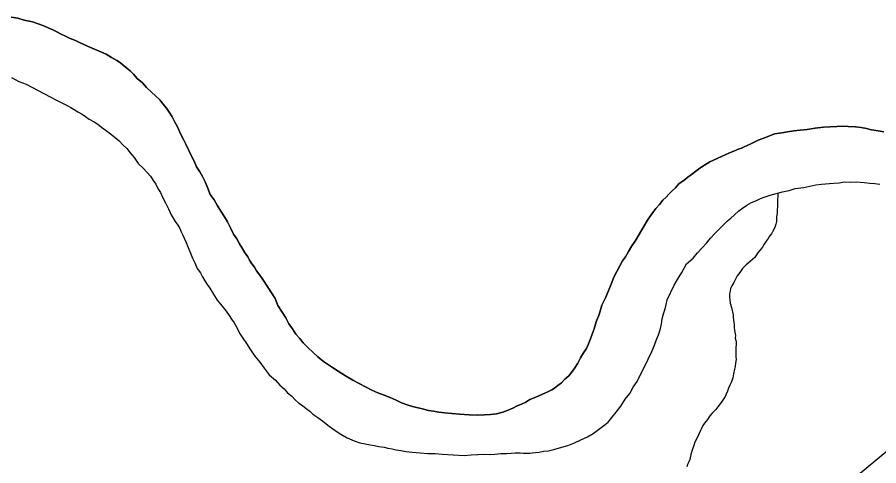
# Model space of a CAD drawing. Extents: x 2.1 to 73.9, y 4 to 26.
# Drawn here: x 47.4745 to 47.8302, y 22.6911 to 22.8762 of the extents above; entities that cross this region are included whole.
import ezdxf

# ---------------------------------------------------------------- set-up
doc = ezdxf.new("R2010")
doc.units = 0
for name, color, linetype in [('GM_X_Major_River', 7, 'Continuous'), ('GM_X_Minor_River', 7, 'Continuous'), ('GM_X_US_Route', 7, 'Continuous')]:
    doc.layers.add(name, color=color, linetype=linetype)

msp = doc.modelspace()

# ---------------------------------------------------------------- linework, layer by layer
at = {"layer": 'GM_X_Major_River'}
for points in [[(47.59109, 22.74368), (47.58961, 22.74543), (47.58814, 22.74755), (47.58668, 22.74968), (47.58541, 22.75218), (47.58395, 22.7545), (47.58212, 22.7572), (47.58105, 22.76008), (47.57977, 22.76201), (47.57593, 22.768), (47.57464, 22.76974), (47.57336, 22.77148), (47.57245, 22.77302), (47.57134, 22.77438), (47.57043, 22.77592), (47.56971, 22.77727), (47.56842, 22.7792), (47.56733, 22.78094), (47.56623, 22.78267), (47.56515, 22.78479), (47.56386, 22.78672), (47.5626, 22.78922), (47.56133, 22.79173), (47.56005, 22.79385), (47.55859, 22.79616), (47.55714, 22.79867), (47.55586, 22.80079), (47.55421, 22.80311), (47.55314, 22.80599), (47.55206, 22.80829), (47.55097, 22.81041), (47.54988, 22.81234), (47.5486, 22.81446), (47.54752, 22.81676), (47.54644, 22.81888), (47.54535, 22.82119), (47.54427, 22.82349), (47.54319, 22.8258), (47.54192, 22.82811), (47.54066, 22.83099), (47.53957, 22.83292), (47.53848, 22.83504), (47.5372, 22.83697), (47.53611, 22.8387), (47.53463, 22.84045), (47.53335, 22.84219), (47.53168, 22.84375), (47.53001, 22.84532), (47.52796, 22.84727), (47.5263, 22.84921), (47.52407, 22.85098), (47.52259, 22.85272), (47.52111, 22.85409), (47.51981, 22.85526), (47.51832, 22.85644), (47.5172, 22.85742), (47.51571, 22.8584), (47.51346, 22.8596), (47.51121, 22.86099), (47.50351, 22.86422), (47.50051, 22.86563), (47.49863, 22.86662), (47.49637, 22.86744), (47.4945, 22.86844), (47.49262, 22.86925), (47.49093, 22.87024), (47.48924, 22.87104), (47.48737, 22.87185), (47.48549, 22.87266), (47.48323, 22.87347), (47.48078, 22.8743), (47.47738, 22.87495), (47.47474, 22.87578), (47.47209, 22.87623)], [(47.47209, 22.87623), (47.47474, 22.87578), (47.47738, 22.87495), (47.48078, 22.8743), (47.48323, 22.87347), (47.48549, 22.87266), (47.48737, 22.87185), (47.48924, 22.87104), (47.49093, 22.87024), (47.49262, 22.86925), (47.4945, 22.86844), (47.49637, 22.86744), (47.49863, 22.86662), (47.50051, 22.86563), (47.50351, 22.86422), (47.51121, 22.86099), (47.51346, 22.8596), (47.51571, 22.8584), (47.5172, 22.85742), (47.51832, 22.85644), (47.51981, 22.85526), (47.52111, 22.85409), (47.52259, 22.85272), (47.52407, 22.85098), (47.5263, 22.84921), (47.52796, 22.84727), (47.53001, 22.84532), (47.53168, 22.84375), (47.53335, 22.84219), (47.53463, 22.84045), (47.53611, 22.8387), (47.5372, 22.83697), (47.53848, 22.83504), (47.53957, 22.83292), (47.54066, 22.83099), (47.54192, 22.82811), (47.54319, 22.8258), (47.54427, 22.82349), (47.54535, 22.82119), (47.54644, 22.81888), (47.54752, 22.81676), (47.5486, 22.81446), (47.54988, 22.81234), (47.55097, 22.81041), (47.55206, 22.80829), (47.55314, 22.80599), (47.55421, 22.80311), (47.55586, 22.80079), (47.55714, 22.79867), (47.55859, 22.79616), (47.56005, 22.79385), (47.56133, 22.79173), (47.5626, 22.78922), (47.56386, 22.78672), (47.56515, 22.78479), (47.56623, 22.78267), (47.56733, 22.78094), (47.56842, 22.7792), (47.56971, 22.77727), (47.57043, 22.77592), (47.57134, 22.77438), (47.57245, 22.77302), (47.57336, 22.77148), (47.57464, 22.76974), (47.57593, 22.768), (47.57977, 22.76201), (47.58105, 22.76008), (47.58212, 22.7572), (47.58395, 22.7545), (47.58541, 22.75218), (47.58668, 22.74968), (47.58814, 22.74755), (47.58961, 22.74543), (47.59109, 22.74368)], [(47.47223, 22.85134), (47.47523, 22.84975), (47.47823, 22.84853), (47.48817, 22.84334), (47.4908, 22.84195), (47.49323, 22.84074), (47.49511, 22.83975), (47.49661, 22.83895), (47.49811, 22.83815), (47.4996, 22.83716), (47.50129, 22.83617), (47.50278, 22.83518), (47.50428, 22.8342), (47.50633, 22.833), (47.50783, 22.83202), (47.50932, 22.83084), (47.51119, 22.82946), (47.51305, 22.82809), (47.51491, 22.82652), (47.51658, 22.82515), (47.51807, 22.82359), (47.51974, 22.82203), (47.52121, 22.82028), (47.52287, 22.81834), (47.52452, 22.81583), (47.52656, 22.81388), (47.52822, 22.81213), (47.52951, 22.81058), (47.53061, 22.80884), (47.53171, 22.80729), (47.53262, 22.80556), (47.53371, 22.80382), (47.53461, 22.80171), (47.5357, 22.79959), (47.53696, 22.79709), (47.53804, 22.7946), (47.53968, 22.7919), (47.54078, 22.79035), (47.5417, 22.789), (47.54224, 22.78765), (47.54278, 22.7865), (47.5435, 22.78496), (47.54421, 22.78323), (47.54511, 22.78112), (47.546, 22.77882), (47.5469, 22.77671), (47.5478, 22.77479), (47.54888, 22.77248), (47.55017, 22.77074), (47.55108, 22.76901), (47.55199, 22.76746), (47.5529, 22.76592), (47.554, 22.76437), (47.5571, 22.75936), (47.55839, 22.75781), (47.55968, 22.75625), (47.56079, 22.7549), (47.56207, 22.75315), (47.56299, 22.75161), (47.56409, 22.75006), (47.56518, 22.74814), (47.56626, 22.74583), (47.56773, 22.74371), (47.56919, 22.74158), (47.57083, 22.73888), (47.57267, 22.73636), (47.5747, 22.73384), (47.57653, 22.73133), (47.57855, 22.72862), (47.58116, 22.72646), (47.58301, 22.72433), (47.58467, 22.72276), (47.58616, 22.72121), (47.58783, 22.71983), (47.58931, 22.71828), (47.5908, 22.71691), (47.59229, 22.71592), (47.59378, 22.71475), (47.59527, 22.71357), (47.59657, 22.7124), (47.59863, 22.71102), (47.60049, 22.70964), (47.60273, 22.70787), (47.60533, 22.70591), (47.60814, 22.70413), (47.61076, 22.70254), (47.61358, 22.70133), (47.61603, 22.70051), (47.6181, 22.70007), (47.62018, 22.69964)], [(47.47223, 22.85134), (47.47523, 22.84975), (47.47823, 22.84853), (47.48817, 22.84334), (47.4908, 22.84195), (47.49323, 22.84074), (47.49511, 22.83975), (47.49661, 22.83895), (47.49811, 22.83815), (47.4996, 22.83716), (47.50129, 22.83617), (47.50278, 22.83518), (47.50428, 22.8342), (47.50633, 22.833), (47.50783, 22.83202), (47.50932, 22.83084), (47.51119, 22.82946), (47.51305, 22.82809), (47.51491, 22.82652), (47.51658, 22.82515), (47.51807, 22.82359), (47.51974, 22.82203), (47.52121, 22.82028), (47.52287, 22.81834), (47.52452, 22.81583), (47.52656, 22.81388), (47.52822, 22.81213), (47.52951, 22.81058), (47.53061, 22.80884), (47.53171, 22.80729), (47.53262, 22.80556), (47.53371, 22.80382), (47.53461, 22.80171), (47.5357, 22.79959), (47.53696, 22.79709), (47.53804, 22.7946), (47.53968, 22.7919), (47.54078, 22.79035), (47.5417, 22.789), (47.54224, 22.78765), (47.54278, 22.7865), (47.5435, 22.78496), (47.54421, 22.78323), (47.54511, 22.78112), (47.546, 22.77882), (47.5469, 22.77671), (47.5478, 22.77479), (47.54888, 22.77248), (47.55017, 22.77074), (47.55108, 22.76901), (47.55199, 22.76746), (47.5529, 22.76592), (47.554, 22.76437), (47.5571, 22.75936), (47.55839, 22.75781), (47.55968, 22.75625), (47.56079, 22.7549), (47.56207, 22.75315), (47.56299, 22.75161), (47.56409, 22.75006), (47.56518, 22.74814), (47.56626, 22.74583), (47.56773, 22.74371), (47.56919, 22.74158), (47.57083, 22.73888), (47.57267, 22.73636), (47.5747, 22.73384), (47.57653, 22.73133), (47.57855, 22.72862), (47.58116, 22.72646), (47.58301, 22.72433), (47.58467, 22.72276), (47.58616, 22.72121), (47.58783, 22.71983), (47.58931, 22.71828), (47.5908, 22.71691), (47.59229, 22.71592), (47.59378, 22.71475), (47.59527, 22.71357), (47.59657, 22.7124), (47.59863, 22.71102), (47.60049, 22.70964), (47.60273, 22.70787), (47.60533, 22.70591), (47.60814, 22.70413), (47.61076, 22.70254), (47.61358, 22.70133), (47.61603, 22.70051), (47.6181, 22.70007), (47.62018, 22.69964)], [(47.83234, 22.82891), (47.82988, 22.82935), (47.82724, 22.82979), (47.82516, 22.83023), (47.82289, 22.83066), (47.82062, 22.83091), (47.81758, 22.83118), (47.81531, 22.83124), (47.81283, 22.83111), (47.81017, 22.83099), (47.80732, 22.83087), (47.80389, 22.83039), (47.80065, 22.8299), (47.79779, 22.82959), (47.79512, 22.82928), (47.79246, 22.82897), (47.79017, 22.82846), (47.78712, 22.82815), (47.78481, 22.82707), (47.78232, 22.82619), (47.78041, 22.82547), (47.77848, 22.82457), (47.77714, 22.82385)], [(47.77714, 22.82385), (47.77848, 22.82457), (47.78041, 22.82547), (47.78232, 22.82619), (47.78481, 22.82707), (47.78712, 22.82815), (47.79017, 22.82846), (47.79246, 22.82897), (47.79512, 22.82928), (47.79779, 22.82959), (47.80065, 22.8299), (47.80389, 22.83039), (47.80732, 22.83087), (47.81017, 22.83099), (47.81283, 22.83111), (47.81531, 22.83124), (47.81758, 22.83118), (47.82062, 22.83091), (47.82289, 22.83066), (47.82516, 22.83023), (47.82724, 22.82979), (47.82988, 22.82935), (47.83234, 22.82891)], [(47.77714, 22.82385), (47.77579, 22.82331), (47.77464, 22.82277), (47.77349, 22.82223), (47.77253, 22.82188), (47.77157, 22.82152), (47.77042, 22.82098), (47.7685, 22.82027), (47.76677, 22.81936), (47.76043, 22.81649), (47.75831, 22.81521), (47.75637, 22.81393), (47.75463, 22.81264), (47.75289, 22.81136), (47.75134, 22.81026), (47.74979, 22.80897), (47.74767, 22.8075), (47.7463, 22.80583), (47.74493, 22.80453), (47.74357, 22.80324), (47.7424, 22.80194), (47.74104, 22.80065), (47.73967, 22.79897), (47.7381, 22.7973), (47.73653, 22.79506), (47.73475, 22.79245), (47.73297, 22.78946), (47.73139, 22.78684), (47.7296, 22.78384), (47.72822, 22.78179), (47.72683, 22.77955), (47.72564, 22.7773), (47.72446, 22.77562), (47.72326, 22.77356), (47.72207, 22.77131), (47.72087, 22.76887), (47.71966, 22.76605), (47.71844, 22.76305), (47.71743, 22.76041), (47.71583, 22.75742), (47.71479, 22.75345), (47.71357, 22.75045), (47.71274, 22.74762), (47.71192, 22.74536), (47.71112, 22.74348), (47.71031, 22.74141), (47.7095, 22.73953), (47.70831, 22.73767), (47.70712, 22.73561), (47.70592, 22.73336), (47.70474, 22.73149), (47.70336, 22.72962), (47.70219, 22.72814), (47.70063, 22.72685), (47.69927, 22.72536), (47.69772, 22.72426), (47.69636, 22.72316), (47.69521, 22.72243), (47.69386, 22.7217), (47.68867, 22.71936), (47.68618, 22.71848), (47.68444, 22.71738), (47.68271, 22.71648), (47.68098, 22.71576), (47.67906, 22.71486), (47.67714, 22.71396), (47.67503, 22.71325), (47.67236, 22.71256), (47.66988, 22.71224), (47.66741, 22.71212), (47.66437, 22.712), (47.66114, 22.71209), (47.65716, 22.71238), (47.65394, 22.71265), (47.65109, 22.71291), (47.64863, 22.71316), (47.64636, 22.7136), (47.64428, 22.71384), (47.64277, 22.71426), (47.64126, 22.71468), (47.63937, 22.71511), (47.63767, 22.71553), (47.63598, 22.71614), (47.63315, 22.71697), (47.6309, 22.71817), (47.62846, 22.71918), (47.62601, 22.72019), (47.62338, 22.72121), (47.62094, 22.72222), (47.61831, 22.72362), (47.61569, 22.72501), (47.61307, 22.72641), (47.61007, 22.7282), (47.60708, 22.73017), (47.60428, 22.73195), (47.60091, 22.73413), (47.59868, 22.73608), (47.59664, 22.73784), (47.5946, 22.73979), (47.59256, 22.74174), (47.59109, 22.74368)], [(47.59109, 22.74368), (47.59256, 22.74174), (47.5946, 22.73979), (47.59664, 22.73784), (47.59868, 22.73608), (47.60091, 22.73413), (47.60428, 22.73195), (47.60708, 22.73017), (47.61007, 22.7282), (47.61307, 22.72641), (47.61569, 22.72501), (47.61831, 22.72362), (47.62094, 22.72222), (47.62338, 22.72121), (47.62601, 22.72019), (47.62846, 22.71918), (47.6309, 22.71817), (47.63315, 22.71697), (47.63598, 22.71614), (47.63767, 22.71553), (47.63937, 22.71511), (47.64126, 22.71468), (47.64277, 22.71426), (47.64428, 22.71384), (47.64636, 22.7136), (47.64863, 22.71316), (47.65109, 22.71291), (47.65394, 22.71265), (47.65716, 22.71238), (47.66114, 22.71209), (47.66437, 22.712), (47.66741, 22.71212), (47.66988, 22.71224), (47.67236, 22.71256), (47.67503, 22.71325), (47.67714, 22.71396), (47.67906, 22.71486), (47.68098, 22.71576), (47.68271, 22.71648), (47.68444, 22.71738), (47.68618, 22.71848), (47.68867, 22.71936), (47.69386, 22.7217), (47.69521, 22.72243), (47.69636, 22.72316), (47.69772, 22.72426), (47.69927, 22.72536), (47.70063, 22.72685), (47.70219, 22.72814), (47.70336, 22.72962), (47.70474, 22.73149), (47.70592, 22.73336), (47.70712, 22.73561), (47.70831, 22.73767), (47.7095, 22.73953), (47.71031, 22.74141), (47.71112, 22.74348), (47.71192, 22.74536), (47.71274, 22.74762), (47.71357, 22.75045), (47.71479, 22.75345), (47.71583, 22.75742), (47.71743, 22.76041), (47.71844, 22.76305), (47.71966, 22.76605), (47.72087, 22.76887), (47.72207, 22.77131), (47.72326, 22.77356), (47.72446, 22.77562), (47.72564, 22.7773), (47.72683, 22.77955), (47.72822, 22.78179), (47.7296, 22.78384), (47.73139, 22.78684), (47.73297, 22.78946), (47.73475, 22.79245), (47.73653, 22.79506), (47.7381, 22.7973), (47.73967, 22.79897), (47.74104, 22.80065), (47.7424, 22.80194), (47.74357, 22.80324), (47.74493, 22.80453), (47.7463, 22.80583), (47.74767, 22.8075), (47.74979, 22.80897), (47.75134, 22.81026), (47.75289, 22.81136), (47.75463, 22.81264), (47.75637, 22.81393), (47.75831, 22.81521), (47.76043, 22.81649), (47.76677, 22.81936), (47.7685, 22.82027), (47.77042, 22.82098), (47.77157, 22.82152), (47.77253, 22.82188), (47.77349, 22.82223), (47.77464, 22.82277), (47.77579, 22.82331), (47.77714, 22.82385)], [(47.62018, 22.69964), (47.62208, 22.6994), (47.62378, 22.69898), (47.62605, 22.69873), (47.62756, 22.69831), (47.62926, 22.69808), (47.63096, 22.69766), (47.63285, 22.69742), (47.63512, 22.69698), (47.63758, 22.69673), (47.64081, 22.69646), (47.64403, 22.69619), (47.64706, 22.69611), (47.64991, 22.69585), (47.65901, 22.69524), (47.66186, 22.69554), (47.66472, 22.69566), (47.66719, 22.69579), (47.66947, 22.69573), (47.67175, 22.69586), (47.67423, 22.69618), (47.6765, 22.69612), (47.67841, 22.69626), (47.68012, 22.69641), (47.68221, 22.69636), (47.68354, 22.69632), (47.68487, 22.69629), (47.68619, 22.69626), (47.68715, 22.69642), (47.68848, 22.69658), (47.69, 22.69673), (47.69172, 22.69707), (47.69381, 22.6972), (47.69611, 22.69771), (47.6984, 22.69842), (47.70185, 22.69947), (47.70453, 22.70054), (47.70722, 22.7018), (47.70991, 22.70306), (47.71223, 22.70433), (47.71455, 22.70598), (47.71668, 22.70764), (47.71842, 22.70911), (47.71999, 22.71097), (47.72175, 22.71321), (47.72371, 22.71562), (47.7255, 22.71862), (47.72745, 22.72085), (47.72885, 22.72347), (47.73043, 22.7259), (47.73183, 22.72871), (47.73343, 22.7319), (47.73503, 22.73509), (47.73644, 22.73828), (47.73764, 22.74091), (47.73846, 22.74317), (47.73927, 22.74505), (47.73989, 22.74712), (47.74052, 22.74957), (47.74076, 22.75166), (47.74138, 22.75373), (47.742, 22.7558), (47.74243, 22.75769), (47.74286, 22.75958), (47.74567, 22.76559), (47.74706, 22.76802), (47.74884, 22.77082), (47.75083, 22.77438), (47.75355, 22.77678), (47.75531, 22.77901), (47.75726, 22.78105), (47.75902, 22.78291), (47.76078, 22.78495), (47.76254, 22.787), (47.76448, 22.78885), (47.76624, 22.7907), (47.7678, 22.79218), (47.76915, 22.79329), (47.77051, 22.79458), (47.77246, 22.79624), (47.774, 22.79734), (47.77574, 22.79863), (47.77767, 22.79972), (47.7794, 22.80043), (47.78132, 22.80133), (47.78324, 22.80204), (47.78534, 22.80275), (47.78783, 22.80345), (47.79051, 22.80414), (47.79318, 22.80464), (47.79567, 22.80553), (47.79929, 22.806), (47.80177, 22.80651), (47.80425, 22.80702), (47.80654, 22.80734), (47.80825, 22.80749), (47.80978, 22.80764), (47.81168, 22.80778), (47.81377, 22.80792), (47.81587, 22.80824), (47.81834, 22.80818)], [(47.62018, 22.69964), (47.62208, 22.6994), (47.62378, 22.69898), (47.62605, 22.69873), (47.62756, 22.69831), (47.62926, 22.69808), (47.63096, 22.69766), (47.63285, 22.69742), (47.63512, 22.69698), (47.63758, 22.69673), (47.64081, 22.69646), (47.64403, 22.69619), (47.64706, 22.69611), (47.64991, 22.69585), (47.65901, 22.69524), (47.66186, 22.69554), (47.66472, 22.69566), (47.66719, 22.69579), (47.66947, 22.69573), (47.67175, 22.69586), (47.67423, 22.69618), (47.6765, 22.69612), (47.67841, 22.69626), (47.68012, 22.69641), (47.68221, 22.69636), (47.68354, 22.69632), (47.68487, 22.69629), (47.68619, 22.69626), (47.68715, 22.69642), (47.68848, 22.69658), (47.69, 22.69673), (47.69172, 22.69707), (47.69381, 22.6972), (47.69611, 22.69771), (47.6984, 22.69842), (47.70185, 22.69947), (47.70453, 22.70054), (47.70722, 22.7018), (47.70991, 22.70306), (47.71223, 22.70433), (47.71455, 22.70598), (47.71668, 22.70764), (47.71842, 22.70911), (47.71999, 22.71097), (47.72175, 22.71321), (47.72371, 22.71562), (47.7255, 22.71862), (47.72745, 22.72085), (47.72885, 22.72347), (47.73043, 22.7259), (47.73183, 22.72871), (47.73343, 22.7319), (47.73503, 22.73509), (47.73644, 22.73828), (47.73764, 22.74091), (47.73846, 22.74317), (47.73927, 22.74505), (47.73989, 22.74712), (47.74052, 22.74957), (47.74076, 22.75166), (47.74138, 22.75373), (47.742, 22.7558), (47.74243, 22.75769), (47.74286, 22.75958), (47.74567, 22.76559), (47.74706, 22.76802), (47.74884, 22.77082), (47.75083, 22.77438), (47.75355, 22.77678), (47.75531, 22.77901), (47.75726, 22.78105), (47.75902, 22.78291), (47.76078, 22.78495), (47.76254, 22.787), (47.76448, 22.78885), (47.76624, 22.7907), (47.7678, 22.79218), (47.76915, 22.79329), (47.77051, 22.79458), (47.77246, 22.79624), (47.774, 22.79734), (47.77574, 22.79863), (47.77767, 22.79972), (47.7794, 22.80043), (47.78132, 22.80133), (47.78324, 22.80204), (47.78534, 22.80275), (47.78783, 22.80345), (47.79051, 22.80414), (47.79318, 22.80464), (47.79567, 22.80553), (47.79929, 22.806), (47.80177, 22.80651), (47.80425, 22.80702), (47.80654, 22.80734), (47.80825, 22.80749), (47.80978, 22.80764), (47.81168, 22.80778), (47.81377, 22.80792), (47.81587, 22.80824), (47.81834, 22.80818)], [(47.81834, 22.80818), (47.821, 22.8083), (47.82422, 22.80803), (47.82649, 22.80778), (47.82858, 22.80754), (47.83066, 22.8073)], [(47.81834, 22.80818), (47.821, 22.8083), (47.82422, 22.80803), (47.82649, 22.80778), (47.82858, 22.80754), (47.83066, 22.8073)]]:
    msp.add_lwpolyline(points, dxfattribs=at)
at = {"layer": 'GM_X_Minor_River'}
msp.add_lwpolyline([(47.78858, 22.80364), (47.78819, 22.79527), (47.78797, 22.79376), (47.78792, 22.79186), (47.7877, 22.79073), (47.78729, 22.78941), (47.78649, 22.78791), (47.78589, 22.78678), (47.78511, 22.78585), (47.78452, 22.78492), (47.78373, 22.7838), (47.78294, 22.78249), (47.78215, 22.78137), (47.78018, 22.77876), (47.779, 22.77708), (47.77803, 22.77616), (47.77706, 22.77542), (47.77551, 22.77394), (47.77395, 22.77246), (47.77277, 22.77078), (47.77179, 22.76948), (47.77119, 22.76836), (47.77039, 22.76667), (47.76959, 22.76536), (47.76899, 22.76423), (47.76878, 22.7631), (47.76856, 22.76197), (47.76853, 22.76083), (47.76869, 22.75949), (47.76884, 22.75816), (47.76937, 22.75644), (47.77005, 22.75338), (47.77003, 22.75243), (47.77019, 22.75129), (47.77036, 22.75034), (47.77052, 22.74919), (47.77049, 22.74824), (47.77065, 22.74691), (47.77098, 22.74481), (47.77095, 22.74367), (47.7713, 22.74234), (47.77126, 22.74101), (47.77124, 22.74006), (47.77121, 22.73873), (47.77117, 22.7374), (47.77114, 22.73607), (47.7713, 22.73493), (47.77107, 22.73341), (47.77085, 22.73209), (47.77063, 22.73096), (47.7702, 22.72907), (47.76997, 22.72737), (47.76936, 22.72567), (47.76876, 22.72436), (47.76815, 22.72304), (47.76775, 22.72191), (47.76714, 22.7206), (47.76674, 22.71966), (47.76595, 22.71835), (47.76516, 22.71723), (47.76378, 22.71537), (47.76299, 22.71425), (47.76144, 22.71277), (47.76046, 22.71165), (47.75947, 22.71016), (47.7583, 22.70867), (47.75751, 22.70774), (47.75571, 22.7038), (47.7551, 22.70229), (47.7543, 22.7008), (47.75389, 22.69948), (47.75328, 22.69797), (47.75307, 22.69703), (47.75266, 22.69571), (47.75222, 22.69363), (47.75182, 22.69269), (47.75122, 22.69157), (47.75101, 22.69062)], dxfattribs=at)
at = {"layer": 'GM_X_US_Route'}
msp.add_lwpolyline([(47.6789, 22.56251), (47.6823, 22.56713), (47.68855, 22.5742), (47.69545, 22.58144), (47.70408, 22.58958), (47.71444, 22.59878), (47.72825, 22.61045), (47.76426, 22.64071), (47.78276, 22.65547), (47.79599, 22.66602), (47.86931, 22.72685), (47.9186, 22.76725)], dxfattribs=at)

doc.saveas('drawing.dxf')
